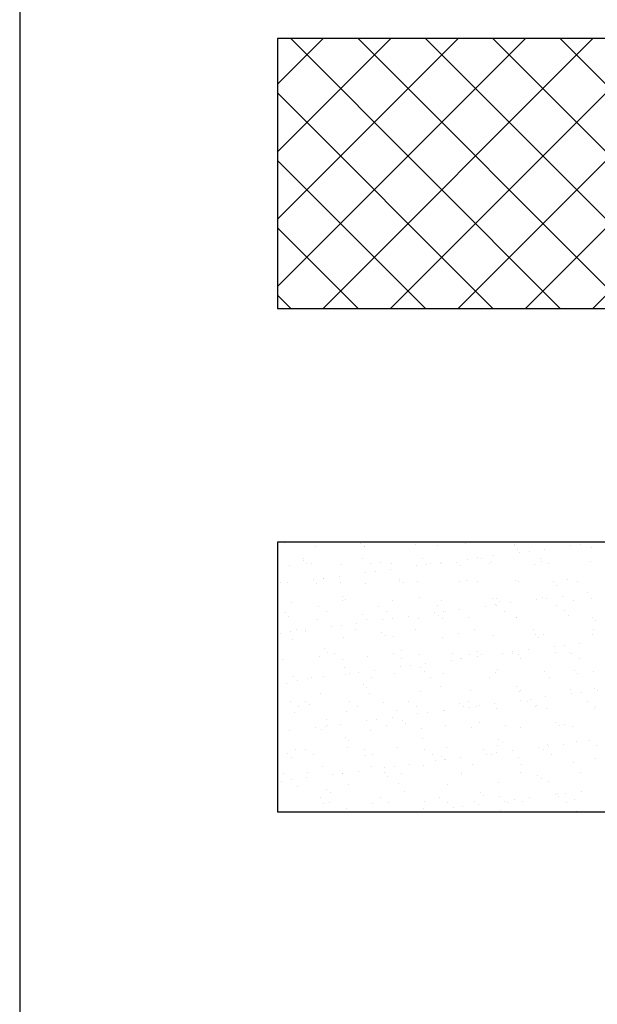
# Model space of a CAD drawing. Header units: millimetres. Extents: x -7023 to 53801, y 9849 to 33561.
# Tile 268 of 537: x 13022 to 13099, y 26220 to 26351. Entities that reach past the tile are written whole.
import ezdxf

# ---------------------------------------------------------------- set-up
doc = ezdxf.new("R2010")
doc.units = ezdxf.units.MM
doc.layers.add('.IE_podklad', color=252, linetype='Continuous')

msp = doc.modelspace()

# ---------------------------------------------------------------- linework, layer by layer
at = {"layer": '.IE_podklad', "ltscale": 30}
msp.add_line((13022.46, 28057.84), (13022.46, 25970.4), dxfattribs=at)
at = {"layer": '.IE_podklad'}
for p, q in [((13056.83, 26342.88), (13062.92, 26348.96)), ((13056.83, 26333.9), (13071.9, 26348.96)), ((13056.83, 26324.92), (13080.88, 26348.96)), ((13056.83, 26315.94), (13089.86, 26348.96)), ((13176.34, 26348.96), (13056.83, 26348.96)), ((13056.83, 26348.96), (13056.83, 26313.03)), ((13094.5, 26313.03), (13058.57, 26348.96)), ((13062.91, 26313.03), (13098.84, 26348.96)), ((13103.48, 26313.03), (13067.55, 26348.96)), ((13071.89, 26313.03), (13107.82, 26348.96)), ((13112.46, 26313.03), (13076.53, 26348.96)), ((13080.87, 26313.03), (13116.8, 26348.96)), ((13121.44, 26313.03), (13085.51, 26348.96)), ((13089.85, 26313.03), (13125.78, 26348.96)), ((13130.42, 26313.03), (13094.49, 26348.96)), ((13098.83, 26313.03), (13134.76, 26348.96)), ((13085.52, 26313.03), (13056.83, 26341.72)), ((13076.54, 26313.03), (13056.83, 26332.74)), ((13067.56, 26313.03), (13056.83, 26323.76)), ((13058.58, 26313.03), (13056.83, 26314.78)), ((13056.83, 26313.03), (13176.34, 26313.03)), ((13176.34, 26281.91), (13056.83, 26281.91)), ((13056.83, 26281.91), (13056.83, 26245.98)), ((13057.73, 26281.78), (13057.73, 26281.78)), ((13061.89, 26281.35), (13061.89, 26281.35)), ((13067.89, 26281.69), (13067.89, 26281.69)), ((13068.36, 26281.26), (13068.36, 26281.26)), ((13068.39, 26281.32), (13068.39, 26281.32)), ((13075.25, 26281.56), (13075.25, 26281.56)), ((13078.2, 26281.46), (13078.2, 26281.46)), ((13081.9, 26281.65), (13081.9, 26281.65)), ((13088.37, 26281.38), (13088.37, 26281.38)), ((13088.4, 26281.62), (13088.4, 26281.62)), ((13095.26, 26281.86), (13095.26, 26281.86)), ((13095.85, 26281.43), (13095.85, 26281.43)), ((13097.17, 26281.6), (13097.17, 26281.6)), ((13099.24, 26281.88), (13099.24, 26281.88)), ((13085.56, 26280.08), (13085.56, 26280.08)), ((13088.84, 26280.95), (13088.84, 26280.95)), ((13089.01, 26280.53), (13089.01, 26280.53)), ((13090.33, 26280.7), (13090.33, 26280.7)), ((13092.4, 26280.98), (13092.4, 26280.98)), ((13098.68, 26281.15), (13098.68, 26281.15)), ((13058.47, 26278.72), (13058.47, 26278.72)), ((13060.25, 26279.46), (13060.25, 26279.46)), ((13060.27, 26279.72), (13060.27, 26279.72)), ((13060.72, 26279.03), (13060.72, 26279.03)), ((13061.34, 26279.04), (13061.34, 26279.04)), ((13065.33, 26278.96), (13065.33, 26278.96)), ((13068.18, 26279.73), (13068.18, 26279.73)), ((13069.25, 26279.05), (13069.25, 26279.05)), ((13070.57, 26279.24), (13070.57, 26279.24)), ((13071.98, 26279.05), (13071.98, 26279.05)), ((13075.34, 26278.73), (13075.34, 26278.73)), ((13076.09, 26279.75), (13076.09, 26279.75)), ((13076.66, 26278.9), (13076.66, 26278.9)), ((13077.16, 26279.07), (13077.16, 26279.07)), ((13078.47, 26279.02), (13078.47, 26279.02)), ((13078.73, 26279.18), (13078.73, 26279.18)), ((13080.73, 26279.15), (13080.73, 26279.15)), ((13081.2, 26278.72), (13081.2, 26278.72)), ((13082.18, 26279.63), (13082.18, 26279.63)), ((13083.5, 26279.8), (13083.5, 26279.8)), ((13084, 26279.76), (13084, 26279.76)), ((13085.07, 26279.08), (13085.07, 26279.08)), ((13085.33, 26279.27), (13085.33, 26279.27)), ((13091.05, 26278.92), (13091.05, 26278.92)), ((13091.91, 26279.78), (13091.91, 26279.78)), ((13091.98, 26279.35), (13091.98, 26279.35)), ((13092.98, 26279.1), (13092.98, 26279.1)), ((13098.48, 26279.32), (13098.48, 26279.32)), ((13065.05, 26277.38), (13065.05, 26277.38)), ((13068.5, 26277.83), (13068.5, 26277.83)), ((13069.82, 26278), (13069.82, 26278)), ((13071.89, 26278.28), (13071.89, 26278.28)), ((13057.28, 26276.57), (13057.28, 26276.57)), ((13058.21, 26276.47), (13058.21, 26276.47)), ((13061.66, 26276.93), (13061.66, 26276.93)), ((13062.05, 26276.45), (13062.05, 26276.45)), ((13062.93, 26277.01), (13062.93, 26277.01)), ((13062.99, 26277.1), (13062.99, 26277.1)), ((13065.19, 26276.58), (13065.19, 26276.58)), ((13068.55, 26276.42), (13068.55, 26276.42)), ((13073.1, 26276.92), (13073.1, 26276.92)), ((13073.1, 26276.6), (13073.1, 26276.6)), ((13073.56, 26276.49), (13073.56, 26276.49)), ((13075.41, 26276.67), (13075.41, 26276.67)), ((13081.01, 26276.61), (13081.01, 26276.61)), ((13082.06, 26276.75), (13082.06, 26276.75)), ((13083.41, 26276.69), (13083.41, 26276.69)), ((13088.56, 26276.72), (13088.56, 26276.72)), ((13088.92, 26276.62), (13088.92, 26276.62)), ((13093.57, 26276.61), (13093.57, 26276.61)), ((13094.04, 26276.18), (13094.04, 26276.18)), ((13095.42, 26276.97), (13095.42, 26276.97)), ((13096.83, 26276.64), (13096.83, 26276.64)), ((13065.46, 26274.69), (13065.46, 26274.69)), ((13094.74, 26274.71), (13094.74, 26274.71)), ((13098.19, 26275.16), (13098.19, 26275.16)), ((13058.63, 26273.82), (13058.63, 26273.82)), ((13062.32, 26273.36), (13062.32, 26273.36)), ((13065.49, 26274.07), (13065.49, 26274.07)), ((13065.93, 26274.26), (13065.93, 26274.26)), ((13070.23, 26273.37), (13070.23, 26273.37)), ((13072.14, 26274.16), (13072.14, 26274.16)), ((13075.77, 26274.47), (13075.77, 26274.47)), ((13078.14, 26273.39), (13078.14, 26273.39)), ((13078.63, 26274.12), (13078.63, 26274.12)), ((13084.52, 26273.36), (13084.52, 26273.36)), ((13085.49, 26274.37), (13085.49, 26274.37)), ((13085.84, 26273.54), (13085.84, 26273.54)), ((13085.94, 26274.38), (13085.94, 26274.38)), ((13086.05, 26273.4), (13086.05, 26273.4)), ((13086.41, 26273.95), (13086.41, 26273.95)), ((13087.9, 26273.81), (13087.9, 26273.81)), ((13091.35, 26274.26), (13091.35, 26274.26)), ((13092.14, 26274.46), (13092.14, 26274.46)), ((13092.68, 26274.44), (13092.68, 26274.44)), ((13093.96, 26273.42), (13093.96, 26273.42)), ((13096.25, 26274.15), (13096.25, 26274.15)), ((13098.64, 26274.43), (13098.64, 26274.43)), ((13057.83, 26272.46), (13057.83, 26272.46)), ((13058.29, 26272.03), (13058.29, 26272.03)), ((13063.39, 26272.68), (13063.39, 26272.68)), ((13068.14, 26272.24), (13068.14, 26272.24)), ((13071.3, 26272.69), (13071.3, 26272.69)), ((13077.68, 26272.46), (13077.68, 26272.46)), ((13078.3, 26272.15), (13078.3, 26272.15)), ((13079, 26272.64), (13079, 26272.64)), ((13079.21, 26272.71), (13079.21, 26272.71)), ((13081.07, 26272.91), (13081.07, 26272.91)), ((13087.12, 26272.72), (13087.12, 26272.72)), ((13095.03, 26272.73), (13095.03, 26272.73)), ((13095.58, 26272.07), (13095.58, 26272.07)), ((13062.21, 26271.56), (13062.21, 26271.56)), ((13065.33, 26270.84), (13065.33, 26270.84)), ((13067.39, 26271.11), (13067.39, 26271.11)), ((13068.71, 26271.53), (13068.71, 26271.53)), ((13070.84, 26271.56), (13070.84, 26271.56)), ((13072.17, 26271.74), (13072.17, 26271.74)), ((13074.23, 26272.01), (13074.23, 26272.01)), ((13075.57, 26271.77), (13075.57, 26271.77)), ((13078.77, 26271.72), (13078.77, 26271.72)), ((13082.22, 26271.86), (13082.22, 26271.86)), ((13088.62, 26271.92), (13088.62, 26271.92)), ((13088.72, 26271.83), (13088.72, 26271.83)), ((13098.78, 26271.84), (13098.78, 26271.84)), ((13099.25, 26271.41), (13099.25, 26271.41)), ((13057.17, 26269.76), (13057.17, 26269.76)), ((13058.49, 26269.93), (13058.49, 26269.93)), ((13059.33, 26270.21), (13059.33, 26270.21)), ((13060.5, 26270.01), (13060.5, 26270.01)), ((13060.56, 26270.21), (13060.56, 26270.21)), ((13064.01, 26270.66), (13064.01, 26270.66)), ((13067.24, 26270.22), (13067.24, 26270.22)), ((13070.67, 26269.92), (13070.67, 26269.92)), ((13071.14, 26269.49), (13071.14, 26269.49)), ((13075.15, 26270.24), (13075.15, 26270.24)), ((13080.98, 26269.69), (13080.98, 26269.69)), ((13083.06, 26270.25), (13083.06, 26270.25)), ((13085.65, 26269.48), (13085.65, 26269.48)), ((13090.97, 26270.26), (13090.97, 26270.26)), ((13091.14, 26269.61), (13091.14, 26269.61)), ((13092.3, 26269.56), (13092.3, 26269.56)), ((13098.8, 26269.53), (13098.8, 26269.53)), ((13098.88, 26270.28), (13098.88, 26270.28)), ((13058.79, 26268.93), (13058.79, 26268.93)), ((13065.65, 26269.18), (13065.65, 26269.18)), ((13072.3, 26269.26), (13072.3, 26269.26)), ((13078.79, 26269.23), (13078.79, 26269.23)), ((13091.61, 26269.18), (13091.61, 26269.18)), ((13095.02, 26268.17), (13095.02, 26268.17)), ((13097.08, 26268.44), (13097.08, 26268.44)), ((13063.03, 26267.69), (13063.03, 26267.69)), ((13063.5, 26267.26), (13063.5, 26267.26)), ((13064.37, 26267), (13064.37, 26267)), ((13072.28, 26267.01), (13072.28, 26267.01)), ((13073.34, 26267.47), (13073.34, 26267.47)), ((13075.73, 26266.88), (13075.73, 26266.88)), ((13080.19, 26267.03), (13080.19, 26267.03)), ((13082.38, 26266.96), (13082.38, 26266.96)), ((13083.51, 26267.38), (13083.51, 26267.38)), ((13083.98, 26266.95), (13083.98, 26266.95)), ((13086.86, 26267.09), (13086.86, 26267.09)), ((13088.1, 26267.04), (13088.1, 26267.04)), ((13088.18, 26267.27), (13088.18, 26267.27)), ((13088.88, 26266.93), (13088.88, 26266.93)), ((13090.25, 26267.54), (13090.25, 26267.54)), ((13093.7, 26267.99), (13093.7, 26267.99)), ((13093.82, 26267.15), (13093.82, 26267.15)), ((13095.74, 26267.18), (13095.74, 26267.18)), ((13096.01, 26267.06), (13096.01, 26267.06)), ((13057.53, 26266.3), (13057.53, 26266.3)), ((13062.37, 26266.66), (13062.37, 26266.66)), ((13065.44, 26266.32), (13065.44, 26266.32)), ((13068.87, 26266.63), (13068.87, 26266.63)), ((13073.35, 26266.33), (13073.35, 26266.33)), ((13074.51, 26265.47), (13074.51, 26265.47)), ((13076.57, 26265.74), (13076.57, 26265.74)), ((13080.02, 26266.19), (13080.02, 26266.19)), ((13081.26, 26266.35), (13081.26, 26266.35)), ((13081.34, 26266.37), (13081.34, 26266.37)), ((13083.41, 26266.64), (13083.41, 26266.64)), ((13089.17, 26266.36), (13089.17, 26266.36)), ((13097.08, 26266.37), (13097.08, 26266.37)), ((13065.71, 26265.24), (13065.71, 26265.24)), ((13065.81, 26264.28), (13065.81, 26264.28)), ((13066.35, 26264.39), (13066.35, 26264.39)), ((13067.67, 26264.57), (13067.67, 26264.57)), ((13069.73, 26264.84), (13069.73, 26264.84)), ((13072.46, 26264.37), (13072.46, 26264.37)), ((13073.18, 26265.29), (13073.18, 26265.29)), ((13075.87, 26265.15), (13075.87, 26265.15)), ((13076.34, 26264.72), (13076.34, 26264.72)), ((13078.95, 26264.34), (13078.95, 26264.34)), ((13085.81, 26264.58), (13085.81, 26264.58)), ((13086.19, 26264.92), (13086.19, 26264.92)), ((13092.46, 26264.67), (13092.46, 26264.67)), ((13096.35, 26264.84), (13096.35, 26264.84)), ((13096.82, 26264.41), (13096.82, 26264.41)), ((13098.96, 26264.64), (13098.96, 26264.64)), ((13058.07, 26263.01), (13058.07, 26263.01)), ((13058.95, 26264.04), (13058.95, 26264.04)), ((13059.51, 26263.49), (13059.51, 26263.49)), ((13060.83, 26263.67), (13060.83, 26263.67)), ((13061.39, 26263.85), (13061.39, 26263.85)), ((13062.9, 26263.94), (13062.9, 26263.94)), ((13068.24, 26262.92), (13068.24, 26262.92)), ((13069.3, 26263.86), (13069.3, 26263.86)), ((13077.21, 26263.87), (13077.21, 26263.87)), ((13085.12, 26263.89), (13085.12, 26263.89)), ((13093.02, 26263.9), (13093.02, 26263.9)), ((13062.53, 26261.77), (13062.53, 26261.77)), ((13068.71, 26262.49), (13068.71, 26262.49)), ((13069.03, 26261.74), (13069.03, 26261.74)), ((13075.89, 26261.99), (13075.89, 26261.99)), ((13078.55, 26262.69), (13078.55, 26262.69)), ((13082.54, 26262.07), (13082.54, 26262.07)), ((13088.71, 26262.61), (13088.71, 26262.61)), ((13089.04, 26262.04), (13089.04, 26262.04)), ((13089.18, 26262.18), (13089.18, 26262.18)), ((13095.9, 26262.29), (13095.9, 26262.29)), ((13096.04, 26261.73), (13096.04, 26261.73)), ((13097.36, 26261.9), (13097.36, 26261.9)), ((13099.03, 26262.38), (13099.03, 26262.38)), ((13099.43, 26262.17), (13099.43, 26262.17)), ((13058.51, 26260.62), (13058.51, 26260.62)), ((13060.6, 26260.69), (13060.6, 26260.69)), ((13061.07, 26260.26), (13061.07, 26260.26)), ((13066.42, 26260.64), (13066.42, 26260.64)), ((13070.92, 26260.47), (13070.92, 26260.47)), ((13074.33, 26260.65), (13074.33, 26260.65)), ((13081.08, 26260.38), (13081.08, 26260.38)), ((13082.24, 26260.67), (13082.24, 26260.67)), ((13085.75, 26260.37), (13085.75, 26260.37)), ((13089.2, 26260.83), (13089.2, 26260.83)), ((13090.15, 26260.68), (13090.15, 26260.68)), ((13090.52, 26261), (13090.52, 26261)), ((13092.59, 26261.27), (13092.59, 26261.27)), ((13098.06, 26260.7), (13098.06, 26260.7)), ((13059.11, 26259.14), (13059.11, 26259.14)), ((13059.58, 26259.94), (13059.58, 26259.94)), ((13065.97, 26259.39), (13065.97, 26259.39)), ((13067.49, 26259.96), (13067.49, 26259.96)), ((13072.62, 26259.47), (13072.62, 26259.47)), ((13075.4, 26259.97), (13075.4, 26259.97)), ((13075.53, 26259.02), (13075.53, 26259.02)), ((13076.85, 26259.2), (13076.85, 26259.2)), ((13078.91, 26259.47), (13078.91, 26259.47)), ((13079.11, 26259.44), (13079.11, 26259.44)), ((13081.55, 26259.95), (13081.55, 26259.95)), ((13082.36, 26259.92), (13082.36, 26259.92)), ((13083.31, 26259.99), (13083.31, 26259.99)), ((13083.69, 26260.1), (13083.69, 26260.1)), ((13085.97, 26259.69), (13085.97, 26259.69)), ((13091.22, 26260), (13091.22, 26260)), ((13091.39, 26260.15), (13091.39, 26260.15)), ((13092.62, 26259.77), (13092.62, 26259.77)), ((13099.12, 26259.74), (13099.12, 26259.74)), ((13099.13, 26260.01), (13099.13, 26260.01)), ((13063.28, 26258.24), (13063.28, 26258.24)), ((13065.24, 26257.67), (13065.24, 26257.67)), ((13068.69, 26258.12), (13068.69, 26258.12)), ((13070.01, 26258.3), (13070.01, 26258.3)), ((13072.08, 26258.57), (13072.08, 26258.57)), ((13073.44, 26258.15), (13073.44, 26258.15)), ((13073.91, 26257.72), (13073.91, 26257.72)), ((13083.76, 26257.92), (13083.76, 26257.92)), ((13093.92, 26257.84), (13093.92, 26257.84)), ((13058.4, 26256.77), (13058.4, 26256.77)), ((13061.85, 26257.22), (13061.85, 26257.22)), ((13062.69, 26256.88), (13062.69, 26256.88)), ((13063.17, 26257.4), (13063.17, 26257.4)), ((13063.44, 26257.49), (13063.44, 26257.49)), ((13069.19, 26256.84), (13069.19, 26256.84)), ((13071.35, 26257.5), (13071.35, 26257.5)), ((13076.05, 26257.09), (13076.05, 26257.09)), ((13079.26, 26257.51), (13079.26, 26257.51)), ((13082.7, 26257.18), (13082.7, 26257.18)), ((13087.17, 26257.53), (13087.17, 26257.53)), ((13089.2, 26257.15), (13089.2, 26257.15)), ((13094.39, 26257.41), (13094.39, 26257.41)), ((13095.08, 26257.54), (13095.08, 26257.54)), ((13096.06, 26257.39), (13096.06, 26257.39)), ((13065.81, 26255.92), (13065.81, 26255.92)), ((13066.28, 26255.49), (13066.28, 26255.49)), ((13076.12, 26255.69), (13076.12, 26255.69)), ((13086.29, 26255.61), (13086.29, 26255.61)), ((13086.75, 26255.18), (13086.75, 26255.18)), ((13094.93, 26255), (13094.93, 26255)), ((13096.6, 26255.38), (13096.6, 26255.38)), ((13098.38, 26255.46), (13098.38, 26255.46)), ((13058.17, 26253.69), (13058.17, 26253.69)), ((13059.27, 26254.25), (13059.27, 26254.25)), ((13060.56, 26254.26), (13060.56, 26254.26)), ((13066.13, 26254.49), (13066.13, 26254.49)), ((13068.47, 26254.28), (13068.47, 26254.28)), ((13072.78, 26254.58), (13072.78, 26254.58)), ((13076.38, 26254.29), (13076.38, 26254.29)), ((13079.27, 26254.55), (13079.27, 26254.55)), ((13084.29, 26254.31), (13084.29, 26254.31)), ((13086.03, 26253.83), (13086.03, 26253.83)), ((13086.13, 26254.8), (13086.13, 26254.8)), ((13088.09, 26254.1), (13088.09, 26254.1)), ((13091.54, 26254.56), (13091.54, 26254.56)), ((13092.2, 26254.32), (13092.2, 26254.32)), ((13092.78, 26254.88), (13092.78, 26254.88)), ((13092.87, 26254.73), (13092.87, 26254.73)), ((13099.28, 26254.85), (13099.28, 26254.85)), ((13058.64, 26253.26), (13058.64, 26253.26)), ((13061.63, 26253.58), (13061.63, 26253.58)), ((13068.49, 26253.47), (13068.49, 26253.47)), ((13069.54, 26253.6), (13069.54, 26253.6)), ((13077.45, 26253.61), (13077.45, 26253.61)), ((13077.87, 26252.76), (13077.87, 26252.76)), ((13078.65, 26253.38), (13078.65, 26253.38)), ((13079.12, 26252.95), (13079.12, 26252.95)), ((13079.19, 26252.93), (13079.19, 26252.93)), ((13081.26, 26253.2), (13081.26, 26253.2)), ((13084.71, 26253.66), (13084.71, 26253.66)), ((13085.36, 26253.62), (13085.36, 26253.62)), ((13088.96, 26253.15), (13088.96, 26253.15)), ((13093.27, 26253.64), (13093.27, 26253.64)), ((13096.22, 26252.5), (13096.22, 26252.5)), ((13099.13, 26253.07), (13099.13, 26253.07)), ((13057.58, 26251.11), (13057.58, 26251.11)), ((13060.85, 26251.24), (13060.85, 26251.24)), ((13062.85, 26251.98), (13062.85, 26251.98)), ((13065.49, 26251.13), (13065.49, 26251.13)), ((13065.52, 26251.13), (13065.52, 26251.13)), ((13067.58, 26251.4), (13067.58, 26251.4)), ((13069.35, 26251.95), (13069.35, 26251.95)), ((13071.01, 26251.15), (13071.01, 26251.15)), ((13071.03, 26251.86), (13071.03, 26251.86)), ((13072.35, 26252.03), (13072.35, 26252.03)), ((13073.4, 26251.14), (13073.4, 26251.14)), ((13074.42, 26252.3), (13074.42, 26252.3)), ((13076.21, 26252.2), (13076.21, 26252.2)), ((13081.31, 26251.15), (13081.31, 26251.15)), ((13082.86, 26252.28), (13082.86, 26252.28)), ((13089.22, 26251.17), (13089.22, 26251.17)), ((13089.36, 26252.25), (13089.36, 26252.25)), ((13097.13, 26251.18), (13097.13, 26251.18)), ((13057.36, 26250.06), (13057.36, 26250.06)), ((13058.68, 26250.23), (13058.68, 26250.23)), ((13060.74, 26250.5), (13060.74, 26250.5)), ((13064.19, 26250.96), (13064.19, 26250.96)), ((13071.48, 26250.72), (13071.48, 26250.72)), ((13081.33, 26250.92), (13081.33, 26250.92)), ((13086.29, 26249.9), (13086.29, 26249.9)), ((13091.49, 26250.84), (13091.49, 26250.84)), ((13091.96, 26250.41), (13091.96, 26250.41)), ((13092.94, 26249.99), (13092.94, 26249.99)), ((13059.43, 26249.35), (13059.43, 26249.35)), ((13063.38, 26248.92), (13063.38, 26248.92)), ((13063.85, 26248.49), (13063.85, 26248.49)), ((13066.29, 26249.6), (13066.29, 26249.6)), ((13072.94, 26249.68), (13072.94, 26249.68)), ((13073.69, 26248.7), (13073.69, 26248.7)), ((13079.43, 26249.65), (13079.43, 26249.65)), ((13083.86, 26248.61), (13083.86, 26248.61)), ((13095.21, 26248.46), (13095.21, 26248.46)), ((13097.27, 26248.73), (13097.27, 26248.73)), ((13062.61, 26247.9), (13062.61, 26247.9)), ((13063.68, 26247.22), (13063.68, 26247.22)), ((13070.52, 26247.92), (13070.52, 26247.92)), ((13071.59, 26247.24), (13071.59, 26247.24)), ((13076.37, 26247.3), (13076.37, 26247.3)), ((13078.43, 26247.93), (13078.43, 26247.93)), ((13079.5, 26247.25), (13079.5, 26247.25)), ((13083.02, 26247.39), (13083.02, 26247.39)), ((13084.32, 26248.18), (13084.32, 26248.18)), ((13086.34, 26247.95), (13086.34, 26247.95)), ((13087.05, 26247.39), (13087.05, 26247.39)), ((13087.41, 26247.26), (13087.41, 26247.26)), ((13088.37, 26247.56), (13088.37, 26247.56)), ((13089.52, 26247.36), (13089.52, 26247.36)), ((13090.43, 26247.83), (13090.43, 26247.83)), ((13093.88, 26248.29), (13093.88, 26248.29)), ((13094.17, 26248.38), (13094.17, 26248.38)), ((13094.25, 26247.96), (13094.25, 26247.96)), ((13095.32, 26247.28), (13095.32, 26247.28)), ((13096.38, 26247.6), (13096.38, 26247.6)), ((13056.83, 26245.98), (13176.34, 26245.98)), ((13063.01, 26247.09), (13063.01, 26247.09)), ((13066.06, 26246.47), (13066.06, 26246.47)), ((13069.51, 26247.06), (13069.51, 26247.06)), ((13076.22, 26246.38), (13076.22, 26246.38)), ((13076.76, 26246.03), (13076.76, 26246.03)), ((13080.21, 26246.49), (13080.21, 26246.49)), ((13081.53, 26246.66), (13081.53, 26246.66)), ((13083.6, 26246.93), (13083.6, 26246.93)), ((13086.53, 26246.15), (13086.53, 26246.15)), ((13096.7, 26246.07), (13096.7, 26246.07))]:
    msp.add_line(p, q, dxfattribs=at)

doc.saveas('drawing.dxf')
